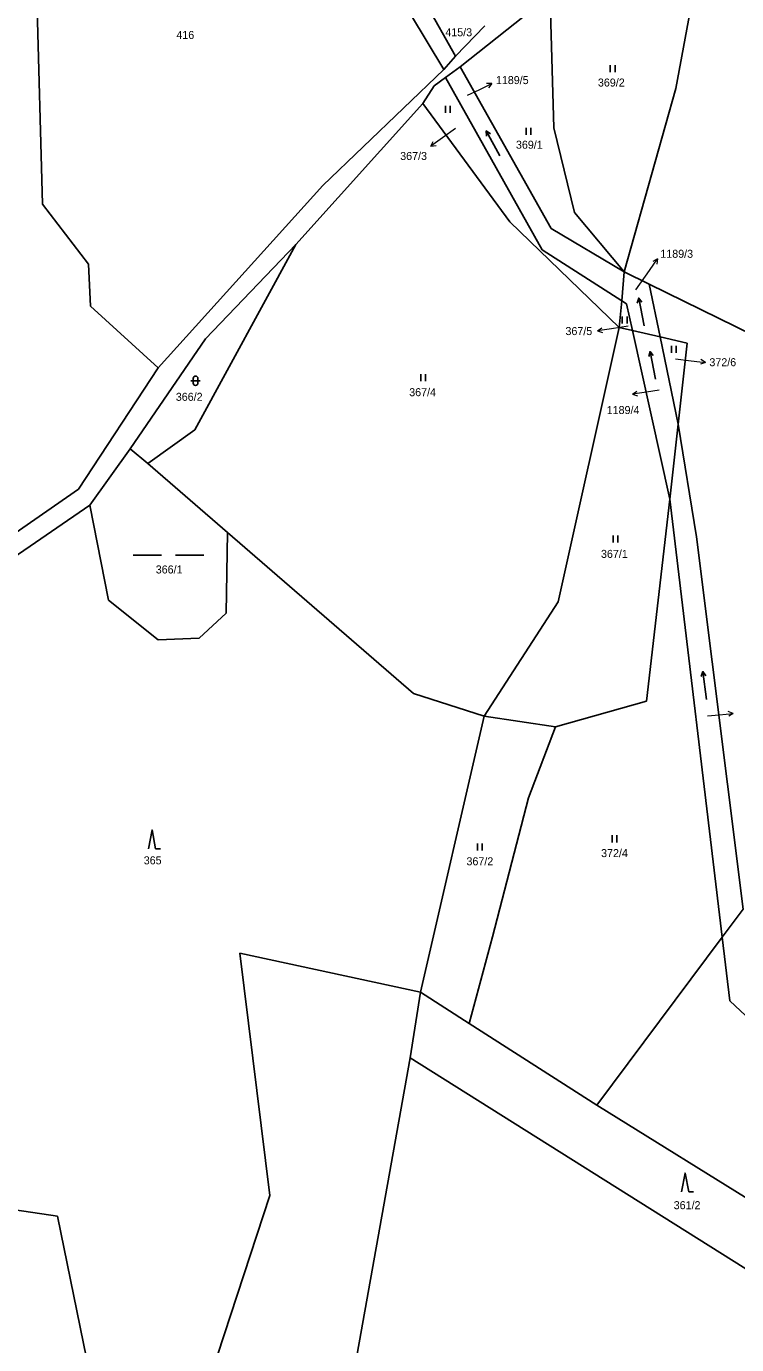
# Model space of a CAD drawing. Extents: x -765428 to -762163, y -1107632 to -1104975.
# Drawn here: x -764502 to -764351.2, y -1106880.1 to -1106600.1 of the extents above; entities that cross this region are included whole.
import ezdxf
from ezdxf.enums import TextEntityAlignment as Align

# ---------------------------------------------------------------- set-up
doc = ezdxf.new("R2010")
doc.units = 0
doc.header["$LTSCALE"] = 0.68
for name, color, linetype, lineweight in [('1', 7, 'Continuous', 25), ('3', 7, 'Continuous', 25), ('7', 7, 'Continuous', 13)]:
    doc.layers.add(name, color=color, linetype=linetype, lineweight=lineweight)
doc.layers.add('2', color=7, linetype='Continuous')

msp = doc.modelspace()

# ---------------------------------------------------------------- linework, layer by layer
at = {"layer": '1'}
for p, q in [((-764498.58, -1106637.81), (-764499.85, -1106591.95)), ((-764364.12, -1106613.28), (-764360.22, -1106592.26)), ((-764417.19, -1106595.19), (-764410.89, -1106606.39)), ((-764390, -1106621.61), (-764390.81, -1106594.49)), ((-764420.42, -1106597.47), (-764413.4, -1106609.24)), ((-764409.91, -1106608.66), (-764396.26, -1106597.83)), ((-764410.89, -1106606.39), (-764404.67, -1106599.93)), ((-764410.89, -1106606.39), (-764413.4, -1106609.24)), ((-764413.4, -1106609.24), (-764439.08, -1106633.9)), ((-764412.99, -1106610.9), (-764409.91, -1106608.66)), ((-764390.6, -1106643.01), (-764409.91, -1106608.66)), ((-764417.84, -1106616.49), (-764415.42, -1106612.67)), ((-764415.42, -1106612.67), (-764412.99, -1106610.9)), ((-764392.5, -1106647.52), (-764412.99, -1106610.9)), ((-764375.04, -1106652.19), (-764364.12, -1106613.28)), ((-764444.79, -1106646.44), (-764417.84, -1106616.49)), ((-764399.32, -1106641.61), (-764417.84, -1106616.49)), ((-764385.62, -1106639.65), (-764390, -1106621.61)), ((-764488.81, -1106650.62), (-764498.58, -1106637.81)), ((-764385.62, -1106639.65), (-764375.04, -1106652.19)), ((-764376.1, -1106664.03), (-764399.32, -1106641.61)), ((-764375.04, -1106652.19), (-764390.6, -1106643.01)), ((-764444.79, -1106646.44), (-764466.29, -1106685.77)), ((-764463.98, -1106666.45), (-764444.79, -1106646.44)), ((-764392.5, -1106647.52), (-764375.59, -1106658.35)), ((-764488.45, -1106659.51), (-764488.81, -1106650.62)), ((-764369.78, -1106654.87), (-764375.04, -1106652.19)), ((-764369.78, -1106654.87), (-764367.46, -1106666.04)), ((-764347.67, -1106665.66), (-764369.78, -1106654.87)), ((-764375.59, -1106658.35), (-764376.1, -1106664.03)), ((-764374.55, -1106659.02), (-764373.29, -1106664.68)), ((-764479.99, -1106689.82), (-764463.98, -1106666.45)), ((-764389.12, -1106722.36), (-764376.1, -1106664.03)), ((-764376.1, -1106664.03), (-764373.29, -1106664.68)), ((-764373.29, -1106664.68), (-764367.46, -1106666.04)), ((-764373.29, -1106664.68), (-764365.36, -1106700.49)), ((-764367.46, -1106666.04), (-764363.61, -1106684.58)), ((-764474.03, -1106672.61), (-764491, -1106698.43)), ((-764466.29, -1106685.77), (-764476.26, -1106692.93)), ((-764363.61, -1106684.58), (-764365.36, -1106700.49)), ((-764359.7, -1106708.53), (-764363.61, -1106684.58)), ((-764479.99, -1106689.82), (-764488.57, -1106701.8)), ((-764476.26, -1106692.93), (-764479.99, -1106689.82)), ((-764476.26, -1106692.93), (-764459.34, -1106707.62)), ((-764491, -1106698.43), (-764506.95, -1106709.49)), ((-764505.96, -1106713.78), (-764488.57, -1106701.8)), ((-764488.57, -1106701.8), (-764484.59, -1106721.98)), ((-764365.36, -1106700.49), (-764370.3, -1106743.45)), ((-764354.27, -1106793.57), (-764365.36, -1106700.49)), ((-764459.34, -1106707.62), (-764459.62, -1106724.75)), ((-764459.34, -1106707.62), (-764419.82, -1106741.84)), ((-764349.82, -1106787.6), (-764359.7, -1106708.53)), ((-764484.59, -1106721.98), (-764474.06, -1106730.42)), ((-764404.8, -1106746.61), (-764389.12, -1106722.36)), ((-764465.36, -1106730.02), (-764459.62, -1106724.75)), ((-764474.06, -1106730.42), (-764465.36, -1106730.02)), ((-764419.82, -1106741.84), (-764404.8, -1106746.61)), ((-764370.3, -1106743.45), (-764389.67, -1106748.9)), ((-764404.8, -1106746.61), (-764418.31, -1106805.29)), ((-764389.67, -1106748.9), (-764404.8, -1106746.61)), ((-764389.67, -1106748.9), (-764395.41, -1106764)), ((-764395.41, -1106764), (-764403.07, -1106793.48)), ((-764349.82, -1106787.6), (-764354.27, -1106793.57)), ((-764403.07, -1106793.48), (-764408, -1106811.89)), ((-764354.27, -1106793.57), (-764380.85, -1106829.26)), ((-764352.66, -1106807.09), (-764354.27, -1106793.57)), ((-764418.31, -1106805.29), (-764456.67, -1106796.96)), ((-764456.67, -1106796.96), (-764450.3, -1106848.47)), ((-764418.31, -1106805.29), (-764420.5, -1106819.24)), ((-764408, -1106811.89), (-764418.31, -1106805.29)), ((-764352.66, -1106807.09), (-764318.07, -1106839.58)), ((-764380.85, -1106829.26), (-764408, -1106811.89)), ((-764420.5, -1106819.24), (-764433.75, -1106893.03)), ((-764420.5, -1106819.24), (-764304.49, -1106892.16)), ((-764314.41, -1106870.55), (-764380.85, -1106829.26)), ((-764495.43, -1106852.84), (-764569.22, -1106842)), ((-764450.3, -1106848.47), (-764469.37, -1106906.36)), ((-764485.09, -1106903.35), (-764495.43, -1106852.84))]:
    msp.add_line(p, q, dxfattribs=at)
for points in [[(-764439.08, -1106633.9), (-764474.03, -1106672.61), (-764488.45, -1106659.51)], [(-764375.04, -1106652.19), (-764375.59, -1106658.35), (-764374.55, -1106659.02)], [(-764367.46, -1106666.04), (-764361.72, -1106667.38), (-764363.61, -1106684.58)]]:
    msp.add_lwpolyline(points, dxfattribs=at)
at = {"layer": '3'}
for p, q in [((-764378.011, -1106609.83), (-764378.011, -1106608.33)), ((-764377.01, -1106609.83), (-764377.01, -1106608.33)), ((-764413.021, -1106618.44), (-764413.021, -1106616.94)), ((-764412.02, -1106618.44), (-764412.02, -1106616.94)), ((-764395.911, -1106623.13), (-764395.911, -1106621.63)), ((-764394.91, -1106623.13), (-764394.91, -1106621.63)), ((-764404.375, -1106622.297), (-764403.463, -1106622.909)), ((-764371.977, -1106657.807), (-764371.299, -1106658.67)), ((-764375.461, -1106663.19), (-764375.461, -1106661.69)), ((-764374.46, -1106663.19), (-764374.46, -1106661.69)), ((-764369.557, -1106669.167), (-764368.879, -1106670.03)), ((-764365.031, -1106669.46), (-764365.031, -1106667.96)), ((-764364.03, -1106669.46), (-764364.03, -1106667.96)), ((-764466.601, -1106674.861), (-764466.601, -1106675.862)), ((-764465.599, -1106675.862), (-764465.599, -1106674.861)), ((-764418.241, -1106675.44), (-764418.241, -1106673.94)), ((-764417.24, -1106675.44), (-764417.24, -1106673.94)), ((-764467.101, -1106675.361), (-764465.099, -1106675.361)), ((-764377.431, -1106709.76), (-764377.431, -1106708.26)), ((-764376.43, -1106709.76), (-764376.43, -1106708.26)), ((-764479.359, -1106712.42), (-764473.359, -1106712.42)), ((-764470.359, -1106712.42), (-764464.359, -1106712.42)), ((-764358.349, -1106737.134), (-764357.732, -1106738.043)), ((-764377.641, -1106773.44), (-764377.641, -1106771.94)), ((-764376.64, -1106773.44), (-764376.64, -1106771.94)), ((-764474.58, -1106774.79), (-764473.584, -1106774.79)), ((-764406.231, -1106775.18), (-764406.231, -1106773.68)), ((-764405.23, -1106775.18), (-764405.23, -1106773.68)), ((-764361.37, -1106847.7), (-764360.374, -1106847.7))]:
    msp.add_line(p, q, dxfattribs=at)
for points in [[(-764401.466, -1106627.545), (-764404.375, -1106622.297), (-764404.34, -1106623.395)], [(-764370.832, -1106663.696), (-764371.977, -1106657.807), (-764372.283, -1106658.862)], [(-764368.412, -1106675.056), (-764369.557, -1106669.167), (-764369.863, -1106670.222)], [(-764357.618, -1106743.09), (-764358.349, -1106737.134), (-764358.728, -1106738.165)], [(-764474.58, -1106774.79), (-764475.33, -1106770.79), (-764476.08, -1106774.79)], [(-764361.37, -1106847.7), (-764362.12, -1106843.7), (-764362.87, -1106847.7)]]:
    msp.add_lwpolyline(points, dxfattribs=at)
for centre, start, end in [((-764466.1, -1106674.8609), 0, 180), ((-764466.1, -1106675.8609), 180, 359.98789)]:
    msp.add_arc(centre, 0.5, start, end, dxfattribs=at)
at = {"layer": '7'}
for p, q in [((-764403.203, -1106612.204), (-764404.322, -1106612.193)), ((-764416.118, -1106625.544), (-764415.013, -1106625.36)), ((-764367.979, -1106649.482), (-764368.963, -1106650.015)), ((-764380.754, -1106664.789), (-764379.687, -1106665.127)), ((-764357.831, -1106671.466), (-764358.764, -1106670.847)), ((-764373.302, -1106678.198), (-764372.24, -1106678.554)), ((-764351.92, -1106746.058), (-764352.962, -1106745.647))]:
    msp.add_line(p, q, dxfattribs=at)
for points in [[(-764408.31, -1106614.71), (-764405.9, -1106613.52), (-764403.203, -1106612.204), (-764403.883, -1106613.094)], [(-764410.9, -1106621.77), (-764413.69, -1106623.78), (-764416.118, -1106625.544), (-764415.602, -1106624.55)], [(-764372.56, -1106656.02), (-764369.7, -1106651.94), (-764367.979, -1106649.482), (-764368.143, -1106650.589)], [(-764374.23, -1106663.79), (-764377.79, -1106664.32), (-764380.754, -1106664.789), (-764379.843, -1106664.138)], [(-764364.17, -1106670.69), (-764360.81, -1106671.1), (-764357.831, -1106671.466), (-764358.886, -1106671.841)], [(-764367.66, -1106677.38), (-764370.33, -1106677.78), (-764373.302, -1106678.198), (-764372.38, -1106677.562)], [(-764357.34, -1106746.55), (-764354.91, -1106746.32), (-764351.92, -1106746.058), (-764352.874, -1106746.645)]]:
    msp.add_lwpolyline(points, dxfattribs=at)

# ---------------------------------------------------------------- texts
at = {"layer": '2'}
for s, p in [('416', (-764470.18, -1106602.745)), ('1189/5', (-764402.31, -1106612.335)), ('1189/3', (-764367.39, -1106649.235)), ('372/6', (-764356.97, -1106672.275)), ('366/2', (-764470.3, -1106679.625)), ('366/1', (-764474.56, -1106716.305)), ('365', (-764477.11, -1106778.105)), ('361/2', (-764364.55, -1106851.365))]:
    msp.add_text(s, height=1.7, dxfattribs=at).set_placement(p)
for s, p in [('415/3', (-764410.21, -1106602.175)), ('369/2', (-764377.8, -1106612.855)), ('369/1', (-764395.21, -1106626.065)), ('367/4', (-764417.88, -1106678.645)), ('367/1', (-764377.15, -1106712.995)), ('372/4', (-764377.13, -1106776.565)), ('367/2', (-764405.72, -1106778.305))]:
    msp.add_text(s, height=1.7, dxfattribs=at).set_placement(p, align=Align.CENTER)
for s, p in [('367/3', (-764416.95, -1106628.455)), ('367/5', (-764381.85, -1106665.655)), ('1189/4', (-764371.829, -1106682.435))]:
    msp.add_text(s, height=1.7, dxfattribs=at).set_placement(p, align=Align.RIGHT)

doc.saveas('drawing.dxf')
